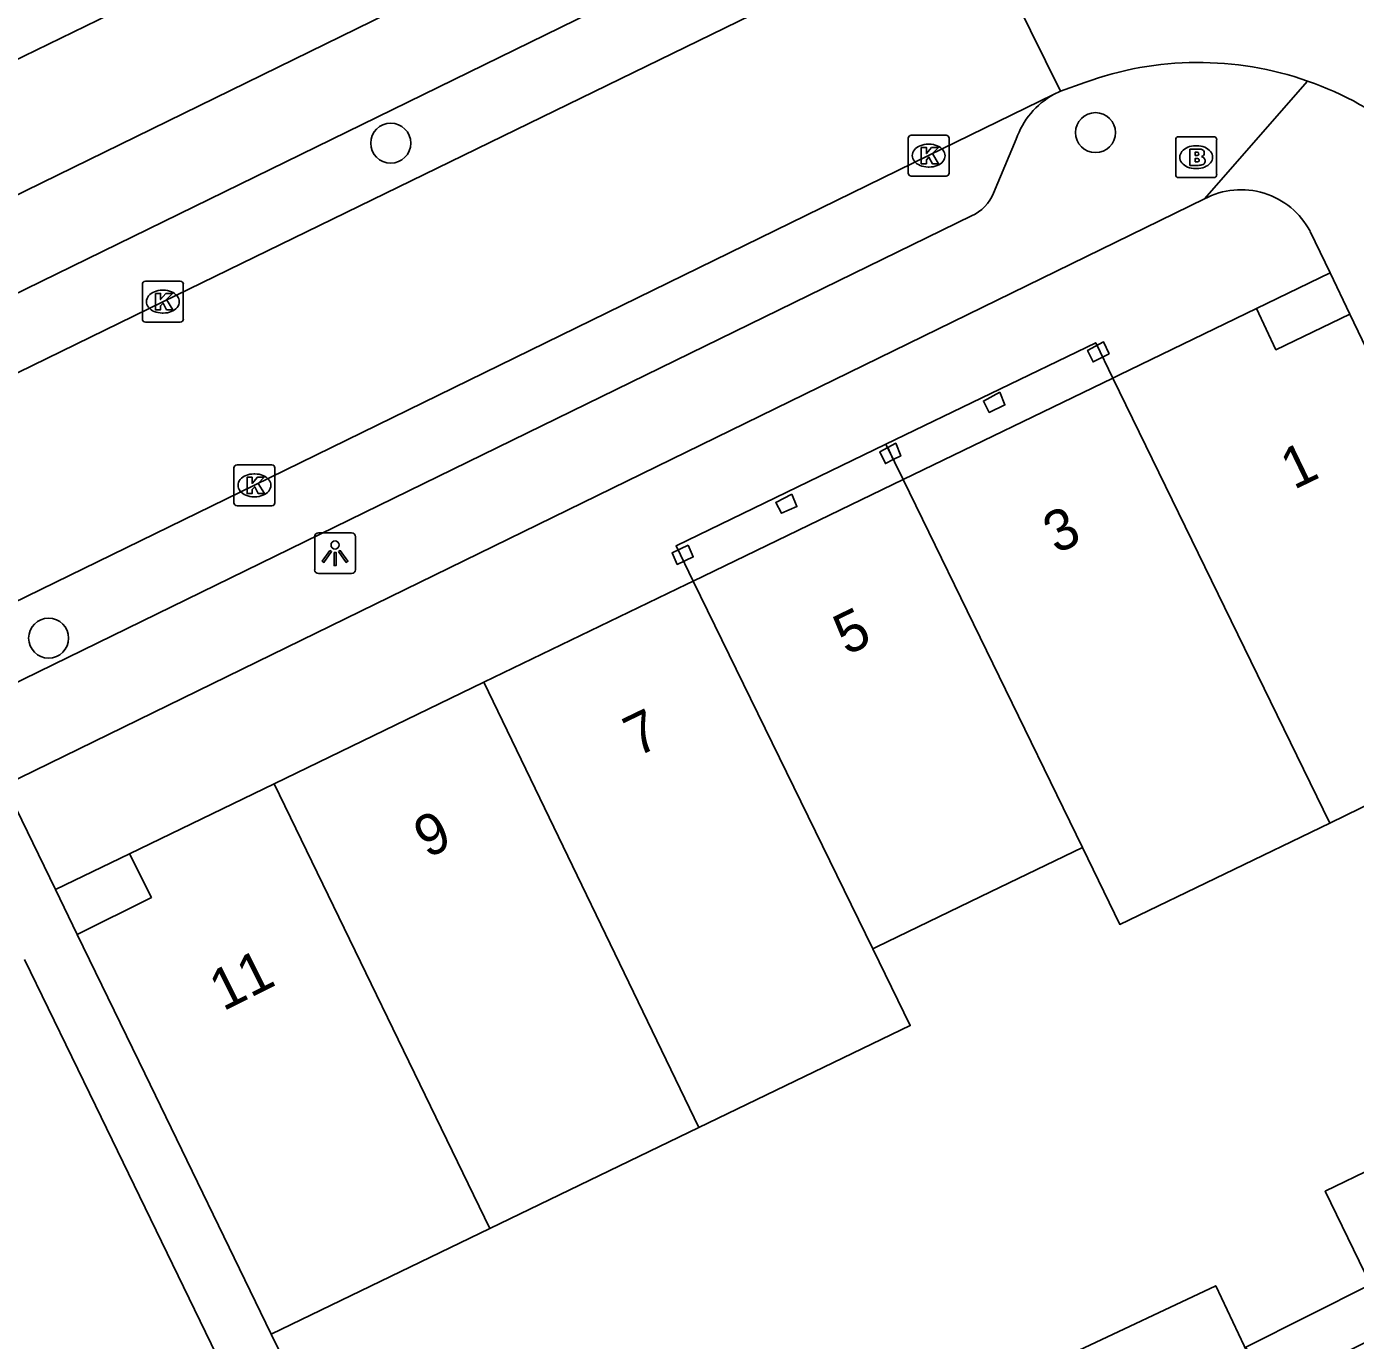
# Model space of a CAD drawing. Extents: x 160457 to 162082, y 388340 to 389736.
# Drawn here: x 161311.05 to 161343.54, y 389080.23 to 389112.34 of the extents above; entities that cross this region are included whole.
import ezdxf

# ---------------------------------------------------------------- set-up
doc = ezdxf.new("R2010")
doc.units = 0
for name, color, linetype in [('IMGEO_Boom', 7, 'Continuous'), ('IMGEO_Brandkraan', 7, 'Continuous'), ('IMGEO_Kolk', 7, 'Continuous'), ('IMGEO_Lichtpunt', 7, 'Continuous'), ('IMGEO_Pand', 7, 'Continuous'), ('IMGEO_Pand_nummerreeks', 7, 'Continuous'), ('IMGEO_Pand_overbouw', 7, 'Continuous'), ('IMGEO_Rijbaan_lokaal_open', 7, 'Continuous'), ('IMGEO_Voetpad_open', 7, 'Continuous')]:
    doc.layers.add(name, color=color, linetype=linetype)

msp = doc.modelspace()

# ---------------------------------------------------------------- linework, layer by layer
at = {"layer": 'IMGEO_Boom'}
for centre in [(161337.182, 389109.751), (161319.954, 389109.493), (161311.59, 389097.393)]:
    msp.add_circle(centre, 0.489, dxfattribs=at)
at = {"layer": 'IMGEO_Brandkraan'}
for p, q in [((161339.143, 389108.724), (161339.143, 389109.576)), ((161339.218, 389109.65), (161340.07, 389109.65)), ((161339.631, 389109.43), (161339.656, 389109.43)), ((161340.144, 389109.576), (161340.144, 389108.724)), ((161339.654, 389108.87), (161339.629, 389108.87)), ((161340.07, 389108.65), (161339.218, 389108.65))]:
    msp.add_line(p, q, dxfattribs=at)
for points in [[(161339.143, 389108.724), (161339.143, 389109.576)], [(161339.218, 389109.65), (161340.07, 389109.65)], [(161340.144, 389109.576), (161340.144, 389108.724)], [(161339.491, 389109.35), (161339.491, 389108.95), (161339.704, 389108.95)], [(161339.722, 389109.35), (161339.491, 389109.35)], [(161339.67, 389109.269), (161339.616, 389109.269), (161339.616, 389109.193)], [(161339.616, 389109.193), (161339.669, 389109.193)], [(161339.678, 389109.117), (161339.616, 389109.117), (161339.616, 389109.036)], [(161339.616, 389109.036), (161339.678, 389109.036)], [(161340.07, 389108.65), (161339.218, 389108.65)]]:
    msp.add_lwpolyline(points, dxfattribs=at)
for centre, radius, start, end in [((161339.22, 389109.574), 0.0765, 91.552, 178.448), ((161339.22, 389109.574), 0.0765, 91.552, 178.448), ((161340.068, 389109.574), 0.0765, 1.552, 88.448), ((161340.068, 389109.574), 0.0765, 1.552, 88.448), ((161339.671, 389109.231), 0.0379, 267.8285, 90.9355), ((161339.679, 389109.076), 0.0404, 269.8759, 90.5077), ((161339.726, 389109.205), 0.145, 59.4692, 91.5367), ((161339.751, 389109.252), 0.0922, 285.5137, 58.1501), ((161339.756, 389109.06), 0.105, 301.3115, 78.989), ((161339.71, 389109.201), 0.251, 268.6676, 293.5347), ((161339.22, 389108.726), 0.0765, 181.552, 268.448), ((161339.22, 389108.726), 0.0765, 181.552, 268.448), ((161340.068, 389108.726), 0.0765, 271.552, 358.448), ((161340.068, 389108.726), 0.0765, 271.552, 358.448)]:
    msp.add_arc(centre, radius, start, end, dxfattribs=at)
for centre, major_axis, ratio, start_param, end_param in [((161339.63, 389109.15), (-0.387, 0.002), 0.722429, 4.712389, 7.853982), ((161339.655, 389109.15), (-0.39, 0.002), 0.717154, 1.570796, 4.712389)]:
    msp.add_ellipse(centre, major_axis=major_axis, ratio=ratio, start_param=start_param, end_param=end_param, dxfattribs=at)
at = {"layer": 'IMGEO_Kolk'}
for p, q in [((161332.603, 389108.762), (161332.603, 389109.614)), ((161332.678, 389109.688), (161333.53, 389109.688)), ((161333.091, 389109.468), (161333.116, 389109.468)), ((161333.604, 389109.614), (161333.604, 389108.762)), ((161333.114, 389108.908), (161333.089, 389108.908)), ((161333.53, 389108.688), (161332.678, 389108.688)), ((161313.882, 389105.193), (161313.882, 389106.045)), ((161313.957, 389106.119), (161314.809, 389106.119)), ((161314.37, 389105.899), (161314.395, 389105.899)), ((161314.883, 389106.045), (161314.883, 389105.193)), ((161314.393, 389105.339), (161314.368, 389105.339)), ((161314.809, 389105.119), (161313.957, 389105.119)), ((161316.196, 389101.628), (161317.048, 389101.628)), ((161316.121, 389100.702), (161316.121, 389101.554)), ((161316.609, 389101.408), (161316.634, 389101.408)), ((161317.122, 389101.554), (161317.122, 389100.702)), ((161316.632, 389100.848), (161316.607, 389100.848)), ((161317.048, 389100.628), (161316.196, 389100.628))]:
    msp.add_line(p, q, dxfattribs=at)
for points in [[(161332.603, 389108.762), (161332.603, 389109.614)], [(161332.678, 389109.688), (161333.53, 389109.688)], [(161333.604, 389109.614), (161333.604, 389108.762)], [(161332.924, 389109.388), (161333.047, 389109.388), (161333.047, 389109.237), (161333.177, 389109.388), (161333.341, 389109.388), (161333.195, 389109.237), (161333.348, 389108.988), (161333.196, 389108.988), (161333.111, 389109.152), (161333.047, 389109.085), (161333.047, 389108.988), (161332.924, 389108.988), (161332.924, 389109.388)], [(161333.53, 389108.688), (161332.678, 389108.688)], [(161313.882, 389105.193), (161313.882, 389106.045)], [(161313.957, 389106.119), (161314.809, 389106.119)], [(161314.883, 389106.045), (161314.883, 389105.193)], [(161314.203, 389105.819), (161314.326, 389105.819), (161314.326, 389105.668), (161314.456, 389105.819), (161314.62, 389105.819), (161314.474, 389105.668), (161314.627, 389105.419), (161314.475, 389105.419), (161314.39, 389105.583), (161314.326, 389105.516), (161314.326, 389105.419), (161314.203, 389105.419), (161314.203, 389105.819)], [(161314.809, 389105.119), (161313.957, 389105.119)], [(161316.196, 389101.628), (161317.048, 389101.628)], [(161316.121, 389100.702), (161316.121, 389101.554)], [(161316.442, 389101.328), (161316.565, 389101.328), (161316.565, 389101.177), (161316.695, 389101.328), (161316.859, 389101.328), (161316.713, 389101.177), (161316.866, 389100.928), (161316.714, 389100.928), (161316.629, 389101.092), (161316.565, 389101.025), (161316.565, 389100.928), (161316.442, 389100.928), (161316.442, 389101.328)], [(161317.122, 389101.554), (161317.122, 389100.702)], [(161317.048, 389100.628), (161316.196, 389100.628)]]:
    msp.add_lwpolyline(points, dxfattribs=at)
for centre, start, end in [((161332.68, 389109.612), 91.552, 178.448), ((161332.68, 389109.612), 91.552, 178.448), ((161333.528, 389109.612), 1.552, 88.448), ((161333.528, 389109.612), 1.552, 88.448), ((161332.68, 389108.764), 181.552, 268.448), ((161332.68, 389108.764), 181.552, 268.448), ((161333.528, 389108.764), 271.552, 358.448), ((161333.528, 389108.764), 271.552, 358.448), ((161313.959, 389106.043), 91.552, 178.448), ((161313.959, 389106.043), 91.552, 178.448), ((161314.807, 389106.043), 1.552, 88.448), ((161314.807, 389106.043), 1.552, 88.448), ((161313.959, 389105.195), 181.552, 268.448), ((161313.959, 389105.195), 181.552, 268.448), ((161314.807, 389105.195), 271.552, 358.448), ((161314.807, 389105.195), 271.552, 358.448), ((161316.198, 389101.552), 91.552, 178.448), ((161316.198, 389101.552), 91.552, 178.448), ((161317.046, 389101.552), 1.552, 88.448), ((161317.046, 389101.552), 1.552, 88.448), ((161316.198, 389100.704), 181.552, 268.448), ((161316.198, 389100.704), 181.552, 268.448), ((161317.046, 389100.704), 271.552, 358.448), ((161317.046, 389100.704), 271.552, 358.448)]:
    msp.add_arc(centre, 0.0765, start, end, dxfattribs=at)
for centre, major_axis, ratio, start_param, end_param in [((161333.09, 389109.188), (-0.387, 0.002), 0.722429, 4.712389, 7.853982), ((161333.115, 389109.188), (-0.39, 0.002), 0.717154, 1.570796, 4.712389), ((161314.369, 389105.619), (-0.387, 0.002), 0.722429, 4.712389, 7.853982), ((161314.394, 389105.619), (-0.39, 0.002), 0.717154, 1.570796, 4.712389), ((161316.608, 389101.128), (-0.387, 0.002), 0.722429, 4.712389, 7.853982), ((161316.633, 389101.128), (-0.39, 0.002), 0.717154, 1.570796, 4.712389)]:
    msp.add_ellipse(centre, major_axis=major_axis, ratio=ratio, start_param=start_param, end_param=end_param, dxfattribs=at)
at = {"layer": 'IMGEO_Lichtpunt'}
for p, q in [((161318.094, 389099.872), (161318.094, 389099.065)), ((161318.094, 389099.872), (161318.094, 389099.065)), ((161318.996, 389099.967), (161318.188, 389099.967)), ((161318.996, 389099.967), (161318.188, 389099.967)), ((161319.09, 389099.065), (161319.09, 389099.872)), ((161319.09, 389099.065), (161319.09, 389099.872)), ((161318.188, 389098.971), (161318.996, 389098.971)), ((161318.188, 389098.971), (161318.996, 389098.971))]:
    msp.add_line(p, q, dxfattribs=at)
for points in [[(161318.468, 389099.536), (161318.507, 389099.508), (161318.319, 389099.246), (161318.281, 389099.273), (161318.468, 389099.536)], [(161318.57, 389099.488), (161318.617, 389099.488), (161318.617, 389099.166), (161318.57, 389099.166), (161318.57, 389099.488)], [(161318.68, 389099.508), (161318.718, 389099.535), (161318.905, 389099.273), (161318.866, 389099.245), (161318.68, 389099.508)]]:
    msp.add_lwpolyline(points, dxfattribs=at)
msp.add_circle((161318.593, 389099.67), 0.0994, dxfattribs=at)
for centre, start, end in [((161318.188, 389099.872), 90, 180), ((161318.188, 389099.872), 90, 180), ((161318.996, 389099.872), 0, 90), ((161318.996, 389099.872), 0, 90), ((161318.188, 389099.065), 180, 270), ((161318.188, 389099.065), 180, 270), ((161318.996, 389099.065), 270, 0), ((161318.996, 389099.065), 270, 360)]:
    msp.add_arc(centre, 0.0946, start, end, dxfattribs=at)
at = {"layer": 'IMGEO_Pand'}
for points in [[(161308.865, 389110.591), (161314, 389113.097)], [(161343.399, 389105.316), (161341.593, 389104.442), (161341.12, 389105.45), (161337.767, 389103.828), (161337.609, 389103.752)], [(161343.399, 389105.316), (161348.159, 389095.409)], [(161337.515, 389104.344), (161337.377, 389104.64), (161336.989, 389104.426), (161337.123, 389104.144), (161337.515, 389104.344)], [(161337.609, 389103.752), (161332.478, 389101.27)], [(161342.908, 389092.874), (161337.609, 389103.752)], [(161334.842, 389103.403), (161334.443, 389103.187), (161334.583, 389102.909), (161334.967, 389103.096), (161334.842, 389103.403)], [(161332.107, 389102.053), (161331.912, 389101.949), (161332.048, 389101.659), (161332.24, 389101.756)], [(161332.24, 389101.756), (161332.421, 389101.847), (161332.299, 389102.156), (161332.107, 389102.053)], [(161332.24, 389101.756), (161332.107, 389102.053)], [(161332.478, 389101.27), (161327.35, 389098.789)], [(161336.864, 389092.277), (161332.478, 389101.27)], [(161329.756, 389100.916), (161329.366, 389100.71), (161329.508, 389100.448), (161329.884, 389100.61), (161329.756, 389100.916)], [(161327.221, 389099.669), (161326.833, 389099.482), (161326.958, 389099.197), (161327.349, 389099.38), (161327.221, 389099.669)], [(161327.35, 389098.789), (161327.194, 389098.714), (161322.23, 389096.313)], [(161327.35, 389098.789), (161331.735, 389089.8)], [(161322.23, 389096.313), (161317.101, 389093.832)], [(161322.23, 389096.313), (161327.489, 389085.428)], [(161348.159, 389095.409), (161343.657, 389093.236), (161342.908, 389092.874)], [(161317.101, 389093.832), (161313.571, 389092.124), (161314.104, 389091.056), (161312.292, 389090.151)], [(161317.101, 389093.832), (161322.378, 389082.96)], [(161342.908, 389092.874), (161337.776, 389090.397), (161336.864, 389092.277)], [(161331.735, 389089.8), (161331.838, 389089.85), (161334.613, 389091.19), (161336.864, 389092.277)], [(161317.029, 389080.378), (161313.941, 389086.749), (161312.292, 389090.151)], [(161327.489, 389085.428), (161332.652, 389087.921), (161331.735, 389089.8)], [(161311.002, 389089.537), (161312.735, 389085.965), (161315.83, 389079.585)], [(161327.489, 389085.428), (161322.378, 389082.96)], [(161343.901, 389081.596), (161342.799, 389083.874), (161346.435, 389085.633)], [(161322.378, 389082.96), (161317.029, 389080.378)], [(161336.627, 389079.911), (161340.122, 389081.561), (161341.091, 389079.509)]]:
    msp.add_lwpolyline(points, dxfattribs=at)
at = {"layer": 'IMGEO_Pand_overbouw'}
for points in [[(161341.12, 389105.45), (161341.593, 389104.442), (161343.399, 389105.316), (161342.917, 389106.319)], [(161337.609, 389103.752), (161337.189, 389104.614), (161332.058, 389102.132), (161332.478, 389101.27)], [(161332.478, 389101.27), (161332.058, 389102.132), (161326.929, 389099.651), (161327.35, 389098.789)], [(161311.76, 389091.248), (161312.292, 389090.151), (161314.104, 389091.056), (161313.571, 389092.124)]]:
    msp.add_lwpolyline(points, close=True, dxfattribs=at)
at = {"layer": 'IMGEO_Rijbaan_lokaal_open'}
for points in [[(161273.548, 389085.641), (161277.143, 389087.431), (161292.758, 389095.05), (161314.384, 389105.617), (161329.721, 389113.097), (161334.124, 389115.222)], [(161334.124, 389115.222), (161336.33, 389110.765)], [(161336.33, 389110.765), (161336.156, 389110.68)], [(161336.924, 389110.978), (161336.33, 389110.765)], [(161336.156, 389110.68), (161333.103, 389109.19), (161316.622, 389101.129), (161294.67, 389090.416), (161279.418, 389082.951), (161275.768, 389081.199)]]:
    msp.add_lwpolyline(points, dxfattribs=at)
for centre, radius, start, end in [((161339.691, 389103.33), 8.134, 70.7846, 109.889), ((161339.688, 389103.325), 8.139, 31.6925, 70.7742)]:
    msp.add_arc(centre, radius, start, end, dxfattribs=at)
at = {"layer": 'IMGEO_Voetpad_open'}
for points in [[(161334.151, 389119.651), (161304.86, 389105.309)], [(161275.561, 389088.584), (161330.455, 389115.435)], [(161339.848, 389108.131), (161342.368, 389111.01)], [(161335.246, 389109.591), (161334.687, 389108.274)], [(161310.519, 389093.801), (161339.848, 389108.131)], [(161334.153, 389107.714), (161276.553, 389079.571), (161240.242, 389061.788)], [(161342.428, 389107.337), (161342.917, 389106.319), (161343.399, 389105.316)], [(161312.292, 389090.151), (161311.76, 389091.248), (161310.519, 389093.801)], [(161344.45, 389080.506), (161341.382, 389078.984), (161340.854, 389080.061), (161343.901, 389081.596)], [(161321.838, 389070.679), (161320.838, 389072.695), (161317.029, 389080.378)]]:
    msp.add_lwpolyline(points, dxfattribs=at)
for centre, radius, start, end in [((161337.101, 389108.965), 1.958, 118.87, 161.3637), ((161333.718, 389108.664), 1.045, 294.6268, 338.0961), ((161340.743, 389106.45), 1.905, 27.767, 118.0213)]:
    msp.add_arc(centre, radius, start, end, dxfattribs=at)

# ---------------------------------------------------------------- texts
at = {"layer": 'IMGEO_Pand_nummerreeks'}
for s, rotation, p in [('1', 25.8243, (161342.031, 389101.011)), ('3', 25.814, (161336.225, 389099.439)), ('5', 25.8117, (161331.099, 389096.959)), ('7', 25.8117, (161325.972, 389094.479)), ('9', 25.814, (161320.844, 389091.999)), ('11', 26.5398, (161315.856, 389088.265))]:
    msp.add_text(s, height=1, rotation=rotation, dxfattribs=at).set_placement(p)

doc.saveas('drawing.dxf')
